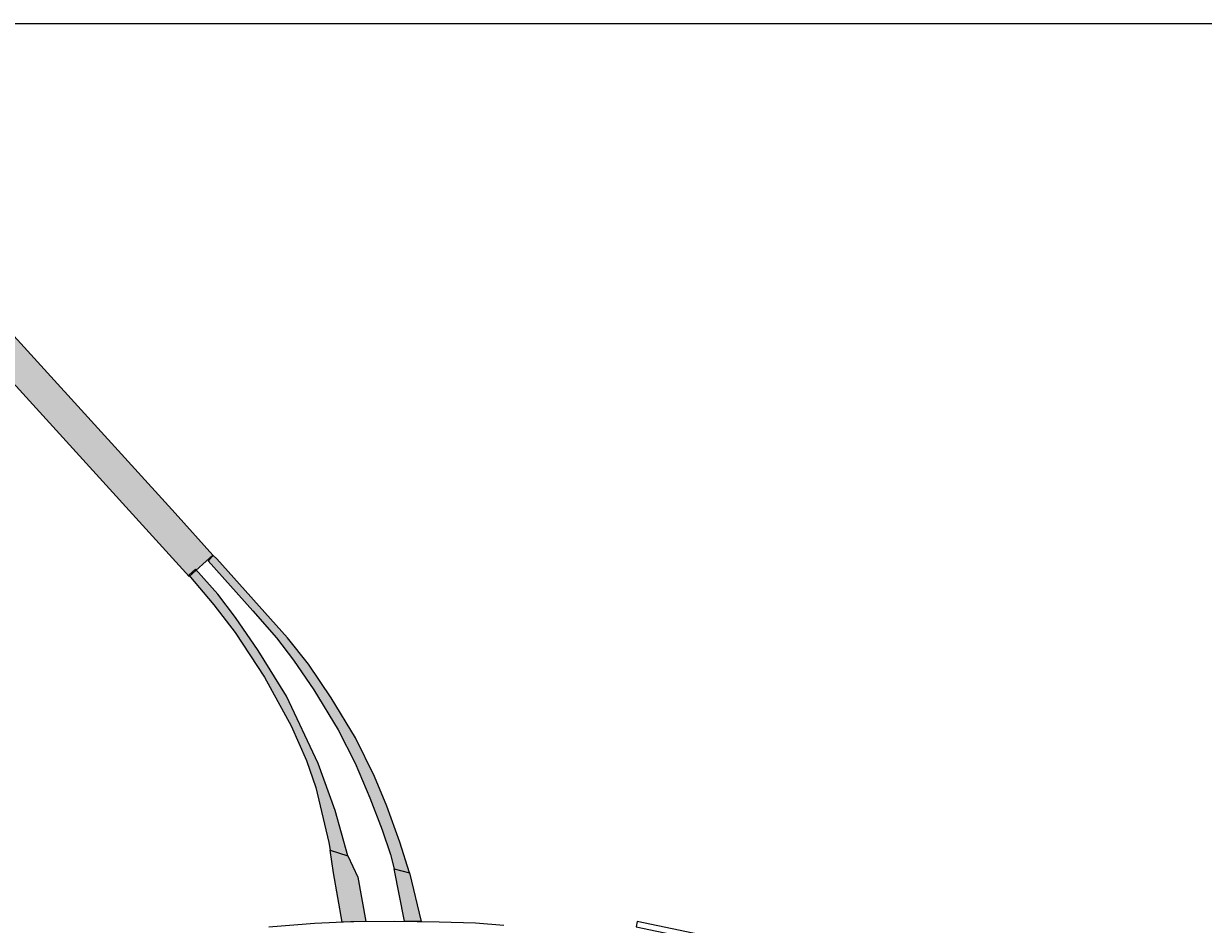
# Model space of a CAD drawing. Extents: x 2363427 to 2368559, y 6957299 to 6980140.
# Drawn here: x 2365651.7 to 2365730.8, y 6957739.3 to 6957799.7 of the extents above; entities that cross this region are included whole.
import ezdxf

# ---------------------------------------------------------------- set-up
doc = ezdxf.new("R2010")
doc.units = 0
doc.header["$LTSCALE"] = 5.6
for name, color, linetype, lineweight in [('12', 7, 'Continuous', 13), ('48', 7, 'Continuous', 25), ('9', 7, 'Continuous', 13)]:
    doc.layers.add(name, color=color, linetype=linetype, lineweight=lineweight)

msp = doc.modelspace()

# ---------------------------------------------------------------- hatches: boundary and pattern name
at = {"layer": '9'}
for points in [[(2365637.699, 6957793.387), (2365661.824, 6957766.902), (2365664.365, 6957764.085), (2365662.772, 6957762.653), (2365644.244, 6957783.008), (2365640.263, 6957787.585), (2365636.104, 6957792.209)], [(2365677.556, 6957742.759), (2365676.896, 6957744.831), (2365676.031, 6957747.236), (2365675.21, 6957749.222), (2365673.924, 6957751.817), (2365672.293, 6957754.509), (2365670.78, 6957756.758), (2365669.362, 6957758.541), (2365664.635, 6957763.826), (2365664.365, 6957764.085), (2365664.036, 6957763.69), (2365667.037, 6957760.354), (2365668.618, 6957758.526), (2365669.767, 6957757.025), (2365671.133, 6957755.033), (2365672.765, 6957752.365), (2365673.905, 6957750.119), (2365674.896, 6957747.806), (2365675.716, 6957745.658), (2365676.268, 6957744.001), (2365676.514, 6957743.027)], [(2365673.407, 6957743.911), (2365672.56, 6957746.945), (2365671.431, 6957750.094), (2365669.3, 6957754.617), (2365667.408, 6957757.672), (2365665.87, 6957759.905), (2365664.688, 6957761.452), (2365663.186, 6957763.131), (2365662.739, 6957762.734), (2365664.425, 6957760.739), (2365665.859, 6957758.882), (2365667.824, 6957755.894), (2365669.606, 6957752.636), (2365670.634, 6957750.307), (2365671.268, 6957748.493), (2365672.136, 6957744.803), (2365672.22, 6957744.282)], [(2365674.092, 6957742.486), (2365674.624, 6957739.504), (2365673.037, 6957739.454), (2365672.45, 6957742.772), (2365672.22, 6957744.282), (2365673.407, 6957743.911)], [(2365677.22, 6957739.524), (2365676.514, 6957743.027), (2365677.556, 6957742.759), (2365678.324, 6957739.508)]]:
    msp.add_hatch(color=256, dxfattribs=at).paths.add_polyline_path(points)

# ---------------------------------------------------------------- linework, layer by layer
at = {"layer": '12'}
msp.add_lwpolyline([(2365683.867, 6957739.242), (2365681.978, 6957739.386), (2365679.539, 6957739.463), (2365676.574, 6957739.496), (2365673.608, 6957739.479), (2365671.167, 6957739.359), (2365668.12, 6957739.122)], dxfattribs=at)
msp.add_lwpolyline([(2365780.978, 6957723.138), (2365778.812, 6957723.35), (2365775.052, 6957723.835), (2365770.787, 6957724.487), (2365734.109, 6957730.843), (2365734.115, 6957730.841), (2365692.82, 6957739.496), (2365692.757, 6957739.148), (2365734.041, 6957730.49), (2365757.971, 6957726.314), (2365770.724, 6957724.133), (2365772.667, 6957723.791), (2365775.955, 6957723.329), (2365778.053, 6957723.074), (2365779.177, 6957722.954), (2365780.18, 6957722.853), (2365780.809, 6957722.792), (2365780.942, 6957722.779)], close=True, dxfattribs=at)
at = {"layer": '48', "lineweight": 13}
msp.add_lwpolyline([(2365589.987, 6957679.025), (2365589.987, 6957799.736), (2366138.688, 6957799.736), (2366138.688, 6957679.025)], close=True, dxfattribs=at)
at = {"layer": '9'}
for points in [[(2365637.699, 6957793.387), (2365661.824, 6957766.902), (2365664.365, 6957764.085), (2365662.772, 6957762.653), (2365644.244, 6957783.008), (2365640.263, 6957787.585), (2365636.104, 6957792.209)], [(2365677.556, 6957742.759), (2365676.896, 6957744.831), (2365676.031, 6957747.236), (2365675.21, 6957749.222), (2365673.924, 6957751.817), (2365672.293, 6957754.509), (2365670.78, 6957756.758), (2365669.362, 6957758.541), (2365664.635, 6957763.826), (2365664.365, 6957764.085), (2365664.036, 6957763.69), (2365667.037, 6957760.354), (2365668.618, 6957758.526), (2365669.767, 6957757.025), (2365671.133, 6957755.033), (2365672.765, 6957752.365), (2365673.905, 6957750.119), (2365674.896, 6957747.806), (2365675.716, 6957745.658), (2365676.268, 6957744.001), (2365676.514, 6957743.027)], [(2365673.407, 6957743.911), (2365672.56, 6957746.945), (2365671.431, 6957750.094), (2365669.3, 6957754.617), (2365667.408, 6957757.672), (2365665.87, 6957759.905), (2365664.688, 6957761.452), (2365663.186, 6957763.131), (2365662.739, 6957762.734), (2365664.425, 6957760.739), (2365665.859, 6957758.882), (2365667.824, 6957755.894), (2365669.606, 6957752.636), (2365670.634, 6957750.307), (2365671.268, 6957748.493), (2365672.136, 6957744.803), (2365672.22, 6957744.282)], [(2365674.092, 6957742.486), (2365674.624, 6957739.504), (2365673.037, 6957739.454), (2365672.45, 6957742.772), (2365672.22, 6957744.282), (2365673.407, 6957743.911)], [(2365677.22, 6957739.524), (2365676.514, 6957743.027), (2365677.556, 6957742.759), (2365678.324, 6957739.508)]]:
    msp.add_lwpolyline(points, close=True, dxfattribs=at)

doc.saveas('drawing.dxf')
